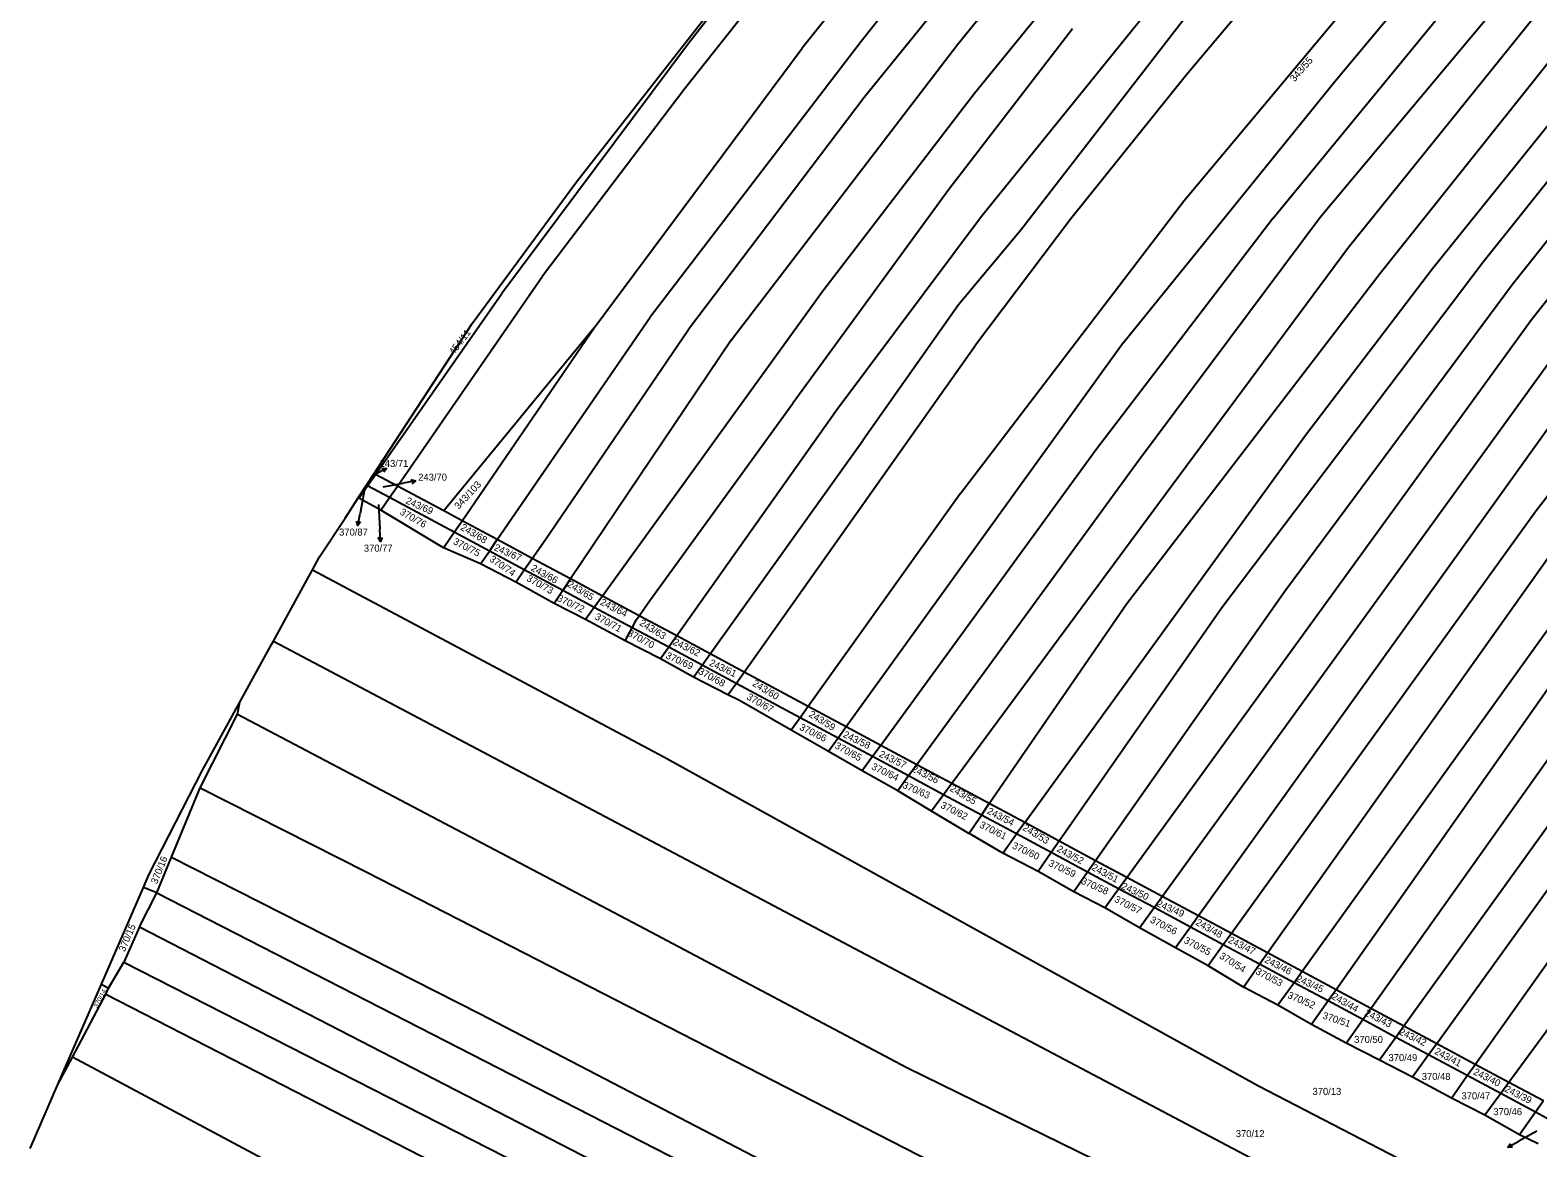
# Model space of a CAD drawing. Extents: x -580630 to -576196, y -1189024 to -1183567.
# Drawn here: x -580490.7 to -580125.3, y -1186119.5 to -1185848.6 of the extents above; entities that cross this region are included whole.
import ezdxf

# ---------------------------------------------------------------- set-up
doc = ezdxf.new("R2010")
doc.units = 0
for name, color, linetype in [('Vrstva 1', 7, 'Continuous'), ('Vrstva 13', 7, 'Continuous'), ('Vrstva 16', 7, 'Continuous'), ('Vrstva 18', 7, 'Continuous'), ('Vrstva 6', 7, 'Continuous')]:
    doc.layers.add(name, color=color, linetype=linetype)

msp = doc.modelspace()

# ---------------------------------------------------------------- linework, layer by layer
at = {"layer": 'Vrstva 1'}
for p, q in [((-580189.56, -1185894.3), (-580077.82, -1185758.25)), ((-580257.35, -1185795.07), (-580303.59, -1185852.97)), ((-580354.02, -1185920.77), (-580303.59, -1185852.97)), ((-580354.02, -1185920.77), (-580390.44, -1185965.13)), ((-580408.89, -1185959.04), (-580409.16, -1185958.9)), ((-580403.56, -1185961.9), (-580408.89, -1185959.04)), ((-580406.95, -1185956.27), (-580407.32, -1185956.07)), ((-580401.64, -1185959.12), (-580406.95, -1185956.27)), ((-580390.44, -1185965.13), (-580401.64, -1185959.12)), ((-580387.9, -1185970.3), (-580403.56, -1185961.9)), ((-580386, -1185967.52), (-580390.44, -1185965.13)), ((-580379.39, -1185974.87), (-580387.9, -1185970.3)), ((-580377.48, -1185972.09), (-580386, -1185967.52)), ((-580368.99, -1185976.65), (-580377.48, -1185972.09)), ((-580370.92, -1185979.41), (-580379.39, -1185974.87)), ((-580359.71, -1185981.63), (-580368.99, -1185976.65)), ((-580361.59, -1185984.42), (-580370.92, -1185979.41)), ((-580353.97, -1185988.51), (-580361.59, -1185984.42)), ((-580351.99, -1185985.77), (-580359.71, -1185981.63)), ((-580344.76, -1185993.45), (-580353.97, -1185988.51)), ((-580343.08, -1185990.55), (-580351.99, -1185985.77)), ((-580333.97, -1185995.44), (-580343.08, -1185990.55)), ((-580335.92, -1185998.19), (-580344.76, -1185993.45)), ((-580325.85, -1185999.8), (-580333.97, -1185995.44)), ((-580327.81, -1186002.54), (-580335.92, -1185998.19)), ((-580317.66, -1186004.19), (-580325.85, -1185999.8)), ((-580319.61, -1186006.94), (-580327.81, -1186002.54)), ((-580304.1, -1186015.26), (-580319.61, -1186006.94)), ((-580302.14, -1186012.52), (-580317.66, -1186004.19)), ((-580292.9, -1186017.48), (-580302.14, -1186012.52)), ((-580294.87, -1186020.22), (-580304.1, -1186015.26)), ((-580284.56, -1186021.96), (-580292.9, -1186017.48)), ((-580286.55, -1186024.68), (-580294.87, -1186020.22)), ((-580277.79, -1186029.38), (-580286.55, -1186024.68)), ((-580275.8, -1186026.66), (-580284.56, -1186021.96)), ((-580267.31, -1186031.21), (-580275.8, -1186026.66)), ((-580269.32, -1186033.93), (-580277.79, -1186029.38)), ((-580258.24, -1186036.08), (-580267.31, -1186031.21)), ((-580260.14, -1186038.85), (-580269.32, -1186033.93)), ((-580249.64, -1186040.69), (-580258.24, -1186036.08)), ((-580251.62, -1186043.42), (-580260.14, -1186038.85)), ((-580243.23, -1186047.93), (-580251.62, -1186043.42)), ((-580241.31, -1186045.16), (-580249.64, -1186040.69)), ((-580232.48, -1186049.91), (-580241.31, -1186045.16)), ((-580234.41, -1186052.66), (-580243.23, -1186047.93)), ((-580224.92, -1186053.96), (-580232.48, -1186049.91)), ((-580226.9, -1186056.69), (-580234.41, -1186052.66)), ((-580216.35, -1186058.56), (-580224.92, -1186053.96)), ((-580218.32, -1186061.29), (-580226.9, -1186056.69)), ((-580209.52, -1186066.01), (-580218.32, -1186061.29)), ((-580207.56, -1186063.28), (-580216.35, -1186058.56)), ((-580199.58, -1186067.56), (-580207.56, -1186063.28)), ((-580201.54, -1186070.29), (-580209.52, -1186066.01)), ((-580190.8, -1186072.27), (-580199.58, -1186067.56)), ((-580192.74, -1186075.01), (-580201.54, -1186070.29)), ((-580182.43, -1186076.77), (-580190.8, -1186072.27)), ((-580184.38, -1186079.49), (-580192.74, -1186075.01)), ((-580176.14, -1186083.91), (-580184.38, -1186079.49)), ((-580174.22, -1186081.17), (-580182.43, -1186076.77)), ((-580165.78, -1186085.7), (-580174.22, -1186081.17)), ((-580167.72, -1186088.43), (-580176.14, -1186083.91)), ((-580157.78, -1186090), (-580165.78, -1186085.7)), ((-580159.74, -1186092.72), (-580167.72, -1186088.43)), ((-580149.84, -1186094.26), (-580157.78, -1186090)), ((-580151.8, -1186096.98), (-580159.74, -1186092.72)), ((-580140.49, -1186099.28), (-580149.84, -1186094.26)), ((-580142.43, -1186102.01), (-580151.8, -1186096.98)), ((-580134.33, -1186106.36), (-580142.43, -1186102.01)), ((-580132.34, -1186103.65), (-580140.49, -1186099.28)), ((-580123.98, -1186108.14), (-580132.34, -1186103.65)), ((-580125.9, -1186110.88), (-580134.33, -1186106.36)), ((-580121.47, -1186113.26), (-580125.9, -1186110.88))]:
    msp.add_line(p, q, dxfattribs=at)
at = {"layer": 'Vrstva 13'}
for p, q in [((-580358.28, -1185885.39), (-580288.01, -1185795.54)), ((-580383.57, -1185919.67), (-580358.28, -1185885.39)), ((-580404.89, -1185952.34), (-580383.57, -1185919.67)), ((-580407.32, -1185956.07), (-580404.89, -1185952.34)), ((-580411.15, -1185961.94), (-580409.16, -1185958.9)), ((-580409.16, -1185958.9), (-580407.32, -1185956.07)), ((-580414.36, -1185966.86), (-580411.15, -1185961.94)), ((-580420.52, -1185976.3), (-580414.36, -1185966.86)), ((-580422.23, -1185979.41), (-580420.52, -1185976.3)), ((-580427.74, -1185989.44), (-580422.23, -1185979.41)), ((-580431.73, -1185996.7), (-580427.74, -1185989.44)), ((-580439.83, -1186011.46), (-580432.16, -1185997.49)), ((-580432.16, -1185997.49), (-580431.73, -1185996.7)), ((-580448.9, -1186027.99), (-580439.83, -1186011.46)), ((-580461.88, -1186053.37), (-580448.9, -1186027.99)), ((-580463.21, -1186056.43), (-580461.88, -1186053.37)), ((-580473.37, -1186079.83), (-580463.21, -1186056.43)), ((-580483.93, -1186104.16), (-580473.37, -1186079.83)), ((-580490.66, -1186119.64), (-580483.93, -1186104.16))]:
    msp.add_line(p, q, dxfattribs=at)
at = {"layer": 'Vrstva 16'}
for p, q in [((-580404.304, -1185954.828), (-580406.94, -1185956.26)), ((-580407.28, -1185956.44), (-580406.94, -1185956.26)), ((-580405.12, -1185959.29), (-580400.27, -1185958.4)), ((-580397.319, -1185957.861), (-580400.27, -1185958.4)), ((-580409.61, -1185959.89), (-580410.73, -1185965.73)), ((-580411.295, -1185968.676), (-580410.73, -1185965.73)), ((-580406.28, -1185963.6), (-580405.94, -1185969.58)), ((-580405.768, -1185972.575), (-580405.94, -1185969.58)), ((-580125.59, -1186115.48), (-580129.96, -1186117.91)), ((-580132.579, -1186119.372), (-580129.96, -1186117.91))]:
    msp.add_line(p, q, dxfattribs=at)
for points in [[(-580405.421, -1185954.866), (-580404.304, -1185954.828), (-580404.944, -1185955.745)], [(-580398.392, -1185957.549), (-580397.319, -1185957.861), (-580398.213, -1185958.533)], [(-580410.616, -1185967.788), (-580411.295, -1185968.676), (-580411.598, -1185967.6)], [(-580405.326, -1185971.548), (-580405.768, -1185972.575), (-580406.324, -1185971.605)], [(-580131.463, -1186119.322), (-580132.579, -1186119.372), (-580131.95, -1186118.448)]]:
    msp.add_lwpolyline(points, dxfattribs=at)
at = {"layer": 'Vrstva 6'}
for p, q in [((-579980.67, -1185707.24), (-580138.61, -1185904.81)), ((-580017.59, -1185710.64), (-580171.19, -1185901.31)), ((-580163.57, -1185907.53), (-580008.88, -1185713.64)), ((-580150.83, -1185906.37), (-580012.15, -1185734.04)), ((-580174.56, -1185861.14), (-580083.2, -1185751.18)), ((-580059.05, -1185751.68), (-580178.06, -1185893.99)), ((-579963.13, -1185755.15), (-580125.75, -1185965.11)), ((-580211.03, -1185889.9), (-580105.71, -1185763.93)), ((-580014.22, -1185763.02), (-580131.5, -1185910.24)), ((-580281.28, -1185787.81), (-580331.12, -1185851.88)), ((-580151.3, -1185789.28), (-580210.5, -1185859.48)), ((-580242.21, -1185791.93), (-580289.28, -1185851.33)), ((-580282.92, -1185800.56), (-580332.16, -1185863.02)), ((-580242.55, -1185807.97), (-580288.58, -1185864.9)), ((-580265.99, -1185852.06), (-580229.01, -1185806.78)), ((-580193.62, -1185811.58), (-580260.15, -1185893.74)), ((-580222.8, -1185816.09), (-580261.85, -1185863.97)), ((-580204.46, -1185837.4), (-580250.59, -1185897.1)), ((-580238.08, -1185848.26), (-580268.02, -1185887.2)), ((-580126.84, -1185918.78), (-580071.93, -1185848.96)), ((-580331.12, -1185851.88), (-580376.39, -1185912.46)), ((-580289.28, -1185851.33), (-580340.42, -1185918.21)), ((-580320.81, -1185923.74), (-580265.99, -1185852.06)), ((-580210.5, -1185859.48), (-580238.45, -1185894.34)), ((-580332.16, -1185863.02), (-580366.51, -1185908.22)), ((-580261.85, -1185863.97), (-580298.57, -1185911.84)), ((-580225.76, -1185924.28), (-580174.56, -1185861.14)), ((-580288.58, -1185864.9), (-580331.13, -1185921.15)), ((-580268.02, -1185887.2), (-580305.78, -1185938.96)), ((-580265.33, -1185961.02), (-580211.03, -1185889.9)), ((-580260.15, -1185893.74), (-580295.07, -1185940.58)), ((-580250.59, -1185897.1), (-580265.7, -1185915.15)), ((-580238.45, -1185894.34), (-580261.56, -1185924.99)), ((-580189.56, -1185894.3), (-580232.28, -1185950.14)), ((-580178.06, -1185893.99), (-580222.06, -1185952.99)), ((-580171.19, -1185901.31), (-580215.6, -1185961.27)), ((-580138.61, -1185904.81), (-580201.9, -1185988.59)), ((-580401.64, -1185959.12), (-580366.51, -1185908.22)), ((-580224.92, -1185987.55), (-580163.57, -1185907.53)), ((-580181.6, -1185946.74), (-580150.83, -1185906.37)), ((-580298.57, -1185911.84), (-580351.99, -1185985.77)), ((-580131.5, -1185910.24), (-580186.46, -1185984.43)), ((-580406.95, -1185956.27), (-580376.39, -1185912.46)), ((-580265.7, -1185915.15), (-580288.86, -1185948.08)), ((-580377.48, -1185972.09), (-580340.42, -1185918.21)), ((-580224.92, -1186053.96), (-580126.84, -1185918.78)), ((-580386, -1185967.52), (-580354.02, -1185920.77)), ((-580365.76, -1185972.04), (-580331.13, -1185921.15)), ((-580320.81, -1185923.74), (-580359.71, -1185981.63)), ((-580317.66, -1186004.19), (-580261.56, -1185924.99)), ((-580225.76, -1185924.28), (-580292.9, -1186017.48)), ((-580216.35, -1186058.56), (-580119.34, -1185924.6)), ((-580340.5, -1185986.83), (-580305.78, -1185938.96)), ((-580295.07, -1185940.58), (-580333.97, -1185995.44)), ((-580118.99, -1185939.79), (-580207.56, -1186063.28)), ((-580325.85, -1185999.8), (-580288.86, -1185948.08)), ((-580249.64, -1186040.69), (-580181.6, -1185946.74)), ((-580232.28, -1185950.14), (-580284.56, -1186021.96)), ((-580056.93, -1185949.85), (-580157.78, -1186090)), ((-580222.06, -1185952.99), (-580275.8, -1186026.66)), ((-580410.98, -1185962.04), (-580408.89, -1185959.04)), ((-580408.89, -1185959.04), (-580406.95, -1185956.27)), ((-580403.56, -1185961.9), (-580401.64, -1185959.12)), ((-580190.8, -1186072.27), (-580109.06, -1185957.02)), ((-580051.66, -1185958.01), (-580149.84, -1186094.26)), ((-580410.98, -1185962.04), (-580411.15, -1185961.94)), ((-580405.68, -1185964.98), (-580410.98, -1185962.04)), ((-580405.68, -1185964.98), (-580403.56, -1185961.9)), ((-580265.33, -1185961.02), (-580302.14, -1186012.52)), ((-580215.6, -1185961.27), (-580267.31, -1186031.21)), ((-580390.48, -1185974.07), (-580405.68, -1185964.98)), ((-580125.75, -1185965.11), (-580199.58, -1186067.56)), ((-580102.12, -1185964.92), (-580182.43, -1186076.77)), ((-580390.48, -1185974.07), (-580387.9, -1185970.3)), ((-580387.9, -1185970.3), (-580386, -1185967.52)), ((-580165.78, -1186085.7), (-580082.22, -1185967.97)), ((-580140.49, -1186099.28), (-580047.27, -1185967.59)), ((-580381.54, -1185977.99), (-580390.48, -1185974.07)), ((-580379.39, -1185974.87), (-580377.48, -1185972.09)), ((-580368.99, -1185976.65), (-580365.76, -1185972.04)), ((-580097.95, -1185972.76), (-580174.22, -1186081.17)), ((-580381.54, -1185977.99), (-580379.39, -1185974.87)), ((-580370.92, -1185979.41), (-580368.99, -1185976.65)), ((-580422.23, -1185979.41), (-580337.12, -1186024.73)), ((-580373, -1185982.39), (-580381.54, -1185977.99)), ((-580373, -1185982.39), (-580370.92, -1185979.41)), ((-580363.7, -1185987.55), (-580373, -1185982.39)), ((-580361.59, -1185984.42), (-580363.7, -1185987.55)), ((-580359.71, -1185981.63), (-580361.59, -1185984.42)), ((-580186.46, -1185984.43), (-580232.48, -1186049.91)), ((-580356.07, -1185991.41), (-580363.7, -1185987.55)), ((-580353.97, -1185988.51), (-580356.07, -1185991.41)), ((-580351.99, -1185985.77), (-580353.97, -1185988.51)), ((-580343.08, -1185990.55), (-580340.5, -1185986.83)), ((-580258.24, -1186036.08), (-580224.92, -1185987.55)), ((-580201.9, -1185988.59), (-580241.31, -1186045.16)), ((-580346.44, -1185996.66), (-580356.07, -1185991.41)), ((-580344.76, -1185993.45), (-580343.73, -1185991.49)), ((-580343.73, -1185991.49), (-580343.08, -1185990.55)), ((-580346.44, -1185996.66), (-580344.76, -1185993.45)), ((-580333.97, -1185995.44), (-580335.92, -1185998.19)), ((-580431.73, -1185996.7), (-580165.1, -1186137.61)), ((-580337.9, -1186000.99), (-580346.44, -1185996.66)), ((-580335.92, -1185998.19), (-580337.9, -1186000.99)), ((-580327.81, -1186002.54), (-580325.85, -1185999.8)), ((-580329.89, -1186005.46), (-580337.9, -1186000.99)), ((-580329.89, -1186005.46), (-580327.81, -1186002.54)), ((-580321.57, -1186009.71), (-580329.89, -1186005.46)), ((-580321.57, -1186009.71), (-580319.61, -1186006.94)), ((-580319.61, -1186006.94), (-580317.66, -1186004.19)), ((-580318.74, -1186011.05), (-580321.57, -1186009.71)), ((-580449.43, -1186032.25), (-580440.43, -1186014.36)), ((-580440.43, -1186014.36), (-580439.83, -1186011.46)), ((-580440.43, -1186014.36), (-580341.62, -1186066.43)), ((-580306.25, -1186018.28), (-580318.74, -1186011.05)), ((-580302.14, -1186012.52), (-580304.1, -1186015.26)), ((-580304.1, -1186015.26), (-580306.25, -1186018.28)), ((-580292.9, -1186017.48), (-580294.87, -1186020.22)), ((-580297.2, -1186023.45), (-580306.25, -1186018.28)), ((-580294.87, -1186020.22), (-580297.2, -1186023.45)), ((-580337.12, -1186024.73), (-580193.03, -1186104.44)), ((-580289.05, -1186028.11), (-580297.2, -1186023.45)), ((-580286.55, -1186024.68), (-580289.05, -1186028.11)), ((-580284.56, -1186021.96), (-580286.55, -1186024.68)), ((-580280.42, -1186032.99), (-580289.05, -1186028.11)), ((-580275.8, -1186026.66), (-580277.79, -1186029.38)), ((-580456.41, -1186049.07), (-580449.43, -1186032.25)), ((-580449.43, -1186032.25), (-580409.09, -1186052.71)), ((-580277.79, -1186029.38), (-580280.42, -1186032.99)), ((-580267.31, -1186031.21), (-580269.32, -1186033.93)), ((-580272.27, -1186037.91), (-580280.42, -1186032.99)), ((-580269.32, -1186033.93), (-580272.27, -1186037.91)), ((-580260.14, -1186038.85), (-580258.24, -1186036.08)), ((-580263.22, -1186043.34), (-580272.27, -1186037.91)), ((-580263.22, -1186043.34), (-580260.14, -1186038.85)), ((-580262.39, -1186043.74), (-580263.22, -1186043.34)), ((-580254.99, -1186048.08), (-580251.62, -1186043.42)), ((-580249.64, -1186040.69), (-580251.62, -1186043.42)), ((-580254.99, -1186048.08), (-580262.39, -1186043.74)), ((-580241.31, -1186045.16), (-580243.23, -1186047.93)), ((-580459.96, -1186057.72), (-580456.41, -1186049.07)), ((-580456.41, -1186049.07), (-580381.64, -1186086.99)), ((-580246.42, -1186052.51), (-580254.99, -1186048.08)), ((-580243.23, -1186047.93), (-580246.42, -1186052.51)), ((-580232.48, -1186049.91), (-580234.41, -1186052.66)), ((-580409.09, -1186052.71), (-580285.13, -1186116.29)), ((-580237.76, -1186057.43), (-580246.42, -1186052.51)), ((-580234.41, -1186052.66), (-580237.76, -1186057.43)), ((-580226.9, -1186056.69), (-580224.92, -1186053.96)), ((-580464.16, -1186065.95), (-580459.96, -1186057.72)), ((-580459.96, -1186057.72), (-580463.21, -1186056.43)), ((-580459.96, -1186057.72), (-580322.02, -1186128.39)), ((-580230.26, -1186061.31), (-580237.76, -1186057.43)), ((-580230.26, -1186061.31), (-580226.9, -1186056.69)), ((-580221.88, -1186066.2), (-580230.26, -1186061.31)), ((-580221.88, -1186066.2), (-580218.32, -1186061.29)), ((-580218.32, -1186061.29), (-580216.35, -1186058.56)), ((-580207.56, -1186063.28), (-580209.52, -1186066.01)), ((-580464.16, -1186065.95), (-580467.95, -1186074.48)), ((-580464.16, -1186065.95), (-580322.03, -1186139.24)), ((-580341.62, -1186066.43), (-580278.2, -1186100.03)), ((-580213.09, -1186070.99), (-580221.88, -1186066.2)), ((-580209.52, -1186066.01), (-580213.09, -1186070.99)), ((-580199.58, -1186067.56), (-580201.54, -1186070.29)), ((-580205.2, -1186075.38), (-580213.09, -1186070.99)), ((-580201.54, -1186070.29), (-580205.2, -1186075.38)), ((-580192.74, -1186075.01), (-580190.8, -1186072.27)), ((-580471.67, -1186080.8), (-580467.95, -1186074.48)), ((-580467.95, -1186074.48), (-580348.76, -1186135.25)), ((-580196.67, -1186080.56), (-580205.2, -1186075.38)), ((-580196.67, -1186080.56), (-580192.74, -1186075.01)), ((-580473.37, -1186079.83), (-580471.67, -1186080.8)), ((-580184.38, -1186079.49), (-580188.29, -1186084.93)), ((-580182.43, -1186076.77), (-580184.38, -1186079.49)), ((-580480.4, -1186097.5), (-580472.35, -1186082.28)), ((-580472.35, -1186082.28), (-580471.67, -1186080.8)), ((-580472.35, -1186082.28), (-580367.72, -1186135.92)), ((-580188.29, -1186084.93), (-580196.67, -1186080.56)), ((-580174.22, -1186081.17), (-580176.14, -1186083.91)), ((-580117.36, -1186083.22), (-580132.34, -1186103.65)), ((-580381.64, -1186086.99), (-580194.72, -1186184.22)), ((-580180.14, -1186089.59), (-580188.29, -1186084.93)), ((-580176.14, -1186083.91), (-580180.14, -1186089.59)), ((-580167.72, -1186088.43), (-580165.78, -1186085.7)), ((-580171.74, -1186094.11), (-580180.14, -1186089.59)), ((-580171.74, -1186094.11), (-580167.72, -1186088.43)), ((-580157.78, -1186090), (-580159.74, -1186092.72)), ((-580163.72, -1186098.25), (-580171.74, -1186094.11)), ((-580159.74, -1186092.72), (-580163.72, -1186098.25)), ((-580149.84, -1186094.26), (-580151.8, -1186096.98)), ((-580483.93, -1186104.16), (-580480.4, -1186097.5)), ((-580382.11, -1186149.96), (-580480.4, -1186097.5)), ((-580155.7, -1186102.39), (-580163.72, -1186098.25)), ((-580151.8, -1186096.98), (-580155.7, -1186102.39)), ((-580278.2, -1186100.03), (-580232.75, -1186122.3)), ((-580146.27, -1186107.44), (-580142.43, -1186102.01)), ((-580142.43, -1186102.01), (-580140.49, -1186099.28)), ((-580193.03, -1186104.44), (-580061.39, -1186172.55)), ((-580146.27, -1186107.44), (-580155.7, -1186102.39)), ((-580132.34, -1186103.65), (-580134.33, -1186106.36)), ((-580138.14, -1186111.55), (-580146.27, -1186107.44)), ((-580134.33, -1186106.36), (-580138.14, -1186111.55)), ((-580123.98, -1186108.14), (-580125.9, -1186110.88)), ((-580129.74, -1186116.34), (-580138.14, -1186111.55)), ((-580125.9, -1186110.88), (-580129.74, -1186116.34)), ((-580285.13, -1186116.29), (-580178.12, -1186170.78)), ((-580125.21, -1186118.54), (-580129.74, -1186116.34))]:
    msp.add_line(p, q, dxfattribs=at)

# ---------------------------------------------------------------- texts
at = {"layer": 'Vrstva 16'}
for s, p in [('243/71', (-580405.975, -1185954.47)), ('243/70', (-580396.62, -1185957.81)), ('370/87', (-580415.793, -1185971.11)), ('370/77', (-580409.796, -1185975.02))]:
    msp.add_text(s, height=1.7, dxfattribs=at).set_placement(p)
at = {"layer": 'Vrstva 18'}
for s, height, rotation, p in [('343/55', 1.7, 48.816, (-580184.291, -1185861.274)), ('454/11', 1.7, 52.65482, (-580387.977, -1185927.451)), ('343/103', 1.7, 47.15443, (-580386.801, -1185964.874)), ('370/87', 0.1, 54.20181, (-580409.754, -1185960.09)), ('243/69', 1.7, 335.69597, (-580399.824, -1185963.237)), ('370/76', 1.7, 329.67992, (-580401.237, -1185965.832)), ('243/68', 1.7, 329.39344, (-580386.534, -1185969.569)), ('370/75', 1.7, 332.54471, (-580388.329, -1185973.062)), ('243/67', 1.7, 335.92516, (-580378.404, -1185974.589)), ('370/74', 1.7, 325.61191, (-580379.52, -1185977.173)), ('370/73', 1.7, 330.76854, (-580370.543, -1185981.978)), ('243/66', 1.7, 331.05501, (-580369.458, -1185979.477)), ('243/65', 1.7, 328.82048, (-580360.665, -1185983.348)), ('370/72', 1.7, 334.49276, (-580363.127, -1185986.859)), ('243/64', 1.7, 333.06037, (-580352.688, -1185987.77)), ('370/71', 1.7, 331.34149, (-580353.981, -1185991.264)), ('243/63', 1.7, 328.19023, (-580343.174, -1185992.706)), ('370/70', 1.7, 331.39879, (-580346.072, -1185995.248)), ('243/62', 1.7, 333.69062, (-580335.065, -1185997.409)), ('370/69', 1.7, 335.46679, (-580336.807, -1186000.768)), ('370/68', 1.7, 331.2842, (-580328.928, -1186004.514)), ('243/61', 1.7, 334.83654, (-580326.262, -1186002.527)), ('243/60', 1.7, 328.534, (-580315.796, -1186007.39)), ('370/67', 1.7, 330.25287, (-580317.198, -1186010.668)), ('243/59', 1.7, 328.41941, (-580302.129, -1186014.872)), ('370/66', 1.7, 333.69062, (-580304.411, -1186018.08)), ('370/65', 1.7, 331.34149, (-580295.843, -1186022.535)), ('243/58', 1.7, 334.03439, (-580293.831, -1186019.875)), ('243/57', 1.7, 334.26358, (-580285.104, -1186024.617)), ('370/64', 1.7, 334.43546, (-580286.965, -1186027.659)), ('243/56', 1.7, 333.34684, (-580277.22, -1186028.178)), ('370/63', 1.7, 335.86786, (-580279.429, -1186032.159)), ('243/55', 1.7, 329.33614, (-580267.965, -1186032.858)), ('370/62', 1.7, 333.00307, (-580270.204, -1186036.972)), ('243/54', 1.7, 332.83118, (-580258.932, -1186038.403)), ('370/61', 1.7, 333.23225, (-580260.776, -1186041.757)), ('243/53', 1.7, 328.4767, (-580250.315, -1186042.341)), ('370/60', 1.7, 334.83654, (-580252.872, -1186046.824)), ('243/52', 1.7, 331.74256, (-580242.049, -1186047.565)), ('370/16', 1.7, 68.01009, (-580459.921, -1186055.708)), ('370/59', 1.7, 334.83654, (-580244.07, -1186051.086)), ('243/51', 1.7, 331.85716, (-580233.601, -1186052.042)), ('370/58', 1.7, 335.75327, (-580236.177, -1186055.399)), ('243/50', 1.7, 335.12301, (-580226.393, -1186056.647)), ('370/57', 1.7, 332.83118, (-580228.089, -1186059.791)), ('243/49', 1.7, 336.44082, (-580217.846, -1186060.888)), ('370/15', 1.7, 66.92147, (-580467.737, -1186072.113)), ('370/56', 1.7, 332.6593, (-580219.449, -1186064.761)), ('243/48', 1.7, 330.71124, (-580208.403, -1186065.345)), ('370/55', 1.7, 332.48741, (-580211.255, -1186069.738)), ('243/47', 1.7, 333.40414, (-580200.504, -1186069.67)), ('370/54', 1.7, 327.67456, (-580202.655, -1186073.421)), ('370/53', 1.7, 332.43011, (-580193.878, -1186077.276)), ('243/46', 1.7, 332.48741, (-580191.689, -1186074.441)), ('243/45', 1.7, 335.52409, (-580184.041, -1186079.046)), ('370/14', 1.14, 62.33781, (-580474.378, -1186085.686)), ('370/52', 1.7, 336.49811, (-580186.119, -1186083.089)), ('243/44', 1.7, 330.36746, (-580175.443, -1186083.282)), ('370/51', 1.7, 341.54014, (-580177.625, -1186088.137)), ('243/43', 1.7, 333.51873, (-580167.462, -1186087.331)), ('243/42', 1.7, 334.49276, (-580159.102, -1186091.924)), ('243/41', 1.7, 331.85716, (-580150.53, -1186096.634)), ('243/40', 1.7, 333.06037, (-580141.122, -1186101.607)), ('243/39', 1.7, 333.46144, (-580133.55, -1186105.797))]:
    msp.add_text(s, height=height, rotation=rotation, dxfattribs=at).set_placement(p)
for s, height, p in [('243/71', 0.1, (-580407.509, -1185956.44)), ('243/70', 0.1, (-580405.371, -1185959.29)), ('370/77', 0.1, (-580406.522, -1185963.6)), ('370/50', 1.7, (-580169.82, -1186094.07)), ('370/49', 1.7, (-580161.506, -1186098.49)), ('370/48', 1.7, (-580153.446, -1186103.05)), ('370/13', 1.7, (-580179.915, -1186106.67)), ('370/47', 1.7, (-580143.826, -1186107.75)), ('370/46', 1.7, (-580136.106, -1186111.58)), ('370/12', 1.7, (-580198.512, -1186116.91)), ('370/45', 0.1, (-580125.84, -1186115.48))]:
    msp.add_text(s, height=height, dxfattribs=at).set_placement(p)

doc.saveas('drawing.dxf')
